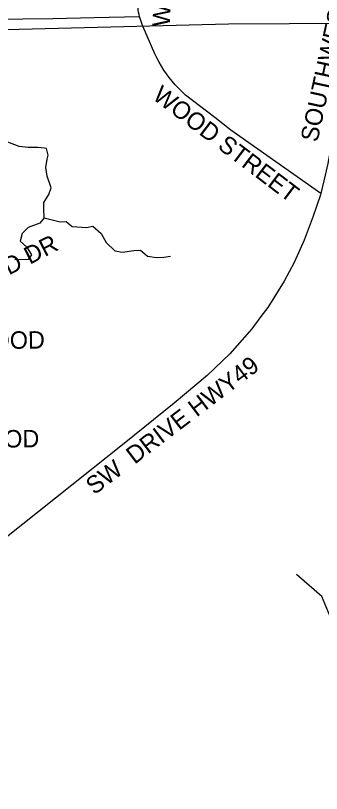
# Model space of a CAD drawing. Extents: x 1670563 to 1761545, y 515755 to 578944.
# Drawn here: x 1689831 to 1691143, y 535500 to 538839 of the extents above; entities that cross this region are included whole.
import ezdxf

# ---------------------------------------------------------------- set-up
doc = ezdxf.new("R2010")
doc.units = 0
for name, color, linetype in [('5_sectionlines', 7, 'Continuous'), ('SHP_LINE', 7, 'Continuous'), ('STREETCL', 7, 'Continuous'), ('STRNAMES', 7, 'Continuous')]:
    doc.layers.add(name, color=color, linetype=linetype)

msp = doc.modelspace()

# ---------------------------------------------------------------- linework, layer by layer
at = {"layer": '5_sectionlines'}
for points in [[(1690743.8, 538802.8), (1693620.9, 538819.1), (1694985.1, 538837.8)], [(1684442.9, 538694.4), (1688440.1, 538743.9), (1690743.8, 538802.8)]]:
    msp.add_lwpolyline(points, dxfattribs=at)
at = {"layer": 'SHP_LINE'}
for points in [[(1689954, 537971), (1689952, 538010), (1689952, 538037), (1689974, 538071), (1689983, 538099), (1689966, 538149), (1689961, 538186), (1689966, 538223), (1689970, 538240), (1689963, 538268), (1689955, 538270), (1689926, 538273), (1689885, 538272), (1689846, 538277), (1689797, 538296)], [(1689954, 537971), (1689935, 537947), (1689885, 537929), (1689859, 537903), (1689851, 537870), (1689879, 537844), (1689899, 537812), (1689885, 537792), (1689828, 537790)], [(1689954, 537971), (1690022, 537954), (1690048, 537955), (1690073, 537933), (1690135, 537929), (1690162, 537935), (1690198, 537904), (1690219, 537865), (1690257, 537829), (1690289, 537823), (1690338, 537830), (1690367, 537832), (1690397, 537806), (1690435, 537800), (1690467, 537802), (1690495, 537806)], [(1692014, 535472), (1691998, 535587), (1691951, 535660), (1691894, 535722), (1691810, 535858), (1691721, 535936), (1691680, 535973), (1691575, 535983), (1691476, 535983), (1691423, 536004), (1691361, 536098), (1691239, 536174), (1691187, 536242), (1691145, 536346), (1691036, 536440)]]:
    msp.add_lwpolyline(points, dxfattribs=at)
at = {"layer": 'STREETCL'}
for points in [[(1690362.5, 538835), (1690360.4, 538843.9), (1690358.7, 538852.9), (1690357.2, 538861.9), (1690356, 538870.9), (1690355.2, 538880), (1690354.3, 538894.3), (1690353.8, 538908.6), (1690353.8, 538923), (1690354.3, 538937.3), (1690355.2, 538951.6), (1690369.1, 539185.2), (1690373.7, 539248.7)], [(1691335, 538942.1), (1691315.2, 538886.7), (1691297, 538830.7), (1691280.6, 538774.2), (1691266, 538717.2), (1691253, 538659.8), (1691241.9, 538602.1), (1691232.6, 538544), (1691211, 538429.4), (1691170.4, 538203.5), (1691158.8, 538154.1), (1691139.7, 538075.1)], [(1689597, 538819.9), (1689861.5, 538824.8), (1689991, 538825.8), (1690167.4, 538830.8), (1690362.5, 538835)], [(1691139.7, 538075.1), (1690754.4, 538347.1), (1690685.4, 538401.7), (1690560.3, 538497.1), (1690515.2, 538541.3), (1690502.4, 538556.7), (1690490.1, 538572.4), (1690478.3, 538588.5), (1690467, 538605), (1690456.4, 538621.9), (1690446.3, 538639.1), (1690436.7, 538656.7), (1690427.8, 538674.5), (1690376.8, 538792.7), (1690373.4, 538801), (1690370.3, 538809.4), (1690367.4, 538817.8), (1690364.8, 538826.4), (1690362.5, 538835)], [(1691139.7, 538075.1), (1691138.4, 538069.7), (1691107.2, 537978.1), (1691068.3, 537875.3), (1691026, 537779.3), (1690983.2, 537698.7), (1690912.1, 537585.4), (1690883, 537546.6), (1690844.1, 537494.4), (1690749.6, 537386.6), (1690652.4, 537293.9), (1690511.5, 537175.1), (1690296.4, 537002.3), (1689925.2, 536706.3), (1689553.5, 536411.4), (1689506.5, 536372.6), (1689375.3, 536266.5), (1689265.2, 536170.4), (1689231.2, 536137.7)]]:
    msp.add_lwpolyline(points, dxfattribs=at)

# ---------------------------------------------------------------- texts
at = {"layer": 'STRNAMES'}
for s, rotation, p in [('WOOD ST.', 87.7101, (1690492.5, 538790)), ('SOUTHWEST DRIVE', 77.7717, (1691125.5, 538292.2)), ('WOOD STREET', 322.8387, (1690413.7, 538483.5)), ('ASHWOOD DR', 27.201, (1689395.9, 537514.3)), ('REDWOOD ', 0.4678, (1689421.7, 537405.2)), ('SW  DRIVE HWY49', 37.2836, (1690168.5, 536779.1)), ('REDWOOD ', 0.4678, (1689397.9, 536981.4))]:
    msp.add_text(s, height=75, rotation=rotation, dxfattribs=at).set_placement(p)

doc.saveas('drawing.dxf')
